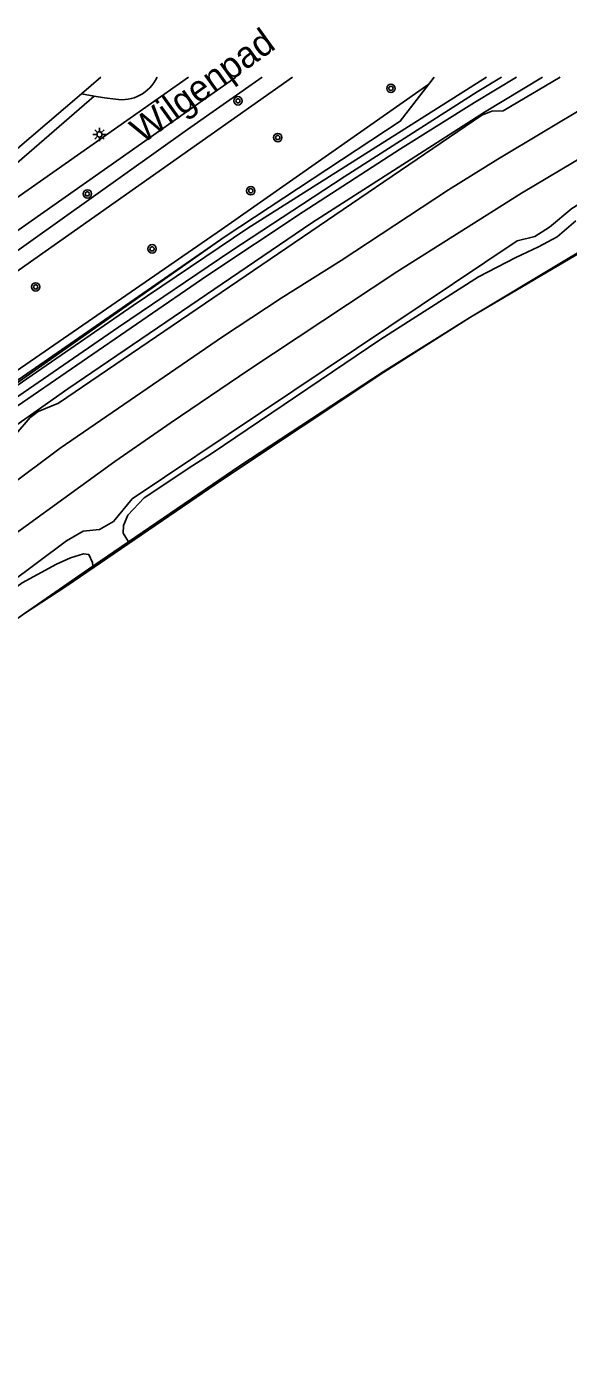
# Model space of a CAD drawing. Extents: x 136000 to 141000, y 400494 to 402006.
# Drawn here: x 138639.1 to 138690.7, y 401876.7 to 402004.8 of the extents above; entities that cross this region are included whole.
import ezdxf

# ---------------------------------------------------------------- set-up
doc = ezdxf.new("R2010")
doc.units = 0
for name, color, linetype in [('gg-afsc-erfafscheiding', 7, 'Continuous'), ('gg-afsc-hekwerk', 7, 'Continuous'), ('gg-anno-openbare ruimte label', 7, 'Continuous'), ('gg-aspt-spoorlijn', 7, 'Continuous'), ('gg-knt-BGT kruinlijn', 7, 'Continuous'), ('gg-knt-bronhoudergrens', 7, 'Continuous'), ('gg-knt-verharding', 7, 'Continuous'), ('gt-grn-groengrens', 7, 'Continuous'), ('gt-symb-boom', 7, 'Continuous'), ('gt-symb-lichtmast', 7, 'Continuous'), ('gx-grn-maaiveld', 7, 'Continuous')]:
    doc.layers.add(name, color=color, linetype=linetype)

# ---------------------------------------------------------------- blocks, each defined once
blk = doc.blocks.new('gt0-BOOM')
at = {"layer": 'gt-symb-boom'}
for radius in [0.4, 0.2]:
    blk.add_circle((0, 0), radius, dxfattribs=at)
blk = doc.blocks.new('gt0-LMAST')
at = {"layer": 'gt-symb-lichtmast'}
for p, q in [((-0.18, 0.17), (-0.45, 0.44)), ((-0.01, 0.25), (-0.01, 0.62)), ((0.17, 0.17), (0.44, 0.44)), ((-0.26, 0), (-0.63, 0)), ((-0.18, -0.18), (-0.45, -0.45)), ((-0.01, -0.25), (-0.01, -0.63)), ((0.44, -0.45), (0.17, -0.18)), ((0.24, 0), (0.62, 0))]:
    blk.add_line(p, q, dxfattribs=at)
blk.add_circle((-0.01, 0), 0.25, dxfattribs=at)

msp = doc.modelspace()

# ---------------------------------------------------------------- linework, layer by layer
at = {"layer": 'gg-afsc-erfafscheiding'}
for p, q in [((138644.25, 401998.42), (138646.1, 402000)), ((138635.11, 401990.62), (138644.25, 401998.42))]:
    msp.add_line(p, q, dxfattribs=at)
at = {"layer": 'gg-afsc-hekwerk'}
for points in [[(138543.63, 401894.42), (138548.68, 401899.45), (138554.11, 401904.62), (138559.62, 401909.73), (138563.31, 401913.1), (138567.05, 401916.38), (138572.72, 401921.31), (138591.57, 401936.84), (138608.86, 401950.08), (138619.43, 401957.75), (138638.23, 401971.16), (138657.95, 401984.82), (138674.65, 401995.8), (138677.88, 402000)], [(138537.43, 401860.79), (138559.84, 401883.4), (138573.35, 401896.25), (138575.59, 401898.27), (138588.24, 401909.43), (138591.77, 401912.44), (138596.78, 401916.5), (138601.58, 401920.49), (138613.06, 401929.9), (138623.62, 401938.01), (138625.6, 401939.42), (138631.05, 401943.34), (138638.84, 401948.88), (138642.86, 401951.52), (138655.18, 401959.93), (138657.6, 401961.58), (138673.07, 401971.87), (138681.34, 401977.13), (138690.35, 401982.53), (138697.7, 401986.93), (138699.34, 401982.76)]]:
    msp.add_lwpolyline(points, dxfattribs=at)
at = {"layer": 'gg-aspt-spoorlijn'}
for points in [[(138442.14, 401757.22), (138460.03, 401781.88), (138473.01, 401798.72), (138483.51, 401811.73), (138489.25, 401818.68), (138499.77, 401830.92), (138505.76, 401837.67), (138516.38, 401849.34), (138530.71, 401864.47), (138546.74, 401880.33), (138555.58, 401888.87), (138559.84, 401892.79), (138575.43, 401906.84), (138587.05, 401916.82), (138595.77, 401924.17), (138610.02, 401935.66), (138622.82, 401945.42), (138634.1, 401953.7), (138647.44, 401963.38), (138652.81, 401967.1), (138660.21, 401972.11), (138674.33, 401981.45), (138686.21, 401988.95), (138704.79, 402000)], [(138527.09, 401866.16), (138545.12, 401884.12), (138553.91, 401892.55), (138564.69, 401902.37), (138576.19, 401912.59), (138581.13, 401916.87), (138593.85, 401927.51), (138608.54, 401939.43), (138618.28, 401946.94), (138622.39, 401949.97), (138629.58, 401955.49), (138637.18, 401960.86), (138642.21, 401964.64), (138657.71, 401975.26), (138663.29, 401978.95), (138669, 401982.54), (138679.26, 401989.27), (138683.96, 401992.2), (138697, 402000)]]:
    msp.add_lwpolyline(points, dxfattribs=at)
at = {"layer": 'gg-knt-BGT kruinlijn'}
for p, q in [((138698.11, 401987.01), (138681.34, 401977.13)), ((138689.61, 401984.78), (138691.39, 401986.3)), ((138687.83, 401983.82), (138689.61, 401984.78)), ((138685.67, 401982.81), (138687.83, 401983.82)), ((138682.11, 401980.98), (138685.67, 401982.81)), ((138672.8, 401975.03), (138682.11, 401980.98)), ((138681.34, 401977.13), (138673.03, 401971.91)), ((138656.63, 401964.09), (138672.8, 401975.03)), ((138673.03, 401971.91), (138659.35, 401962.96)), ((138654.87, 401963), (138656.63, 401964.09)), ((138659.35, 401962.96), (138648.75, 401955.71)), ((138650.23, 401959.9), (138654.87, 401963)), ((138648.69, 401958.26), (138650.23, 401959.9)), ((138648.27, 401957.27), (138648.69, 401958.26)), ((138648.23, 401956.55), (138648.27, 401957.27)), ((138648.75, 401955.71), (138648.23, 401956.55))]:
    msp.add_line(p, q, dxfattribs=at)
at = {"layer": 'gg-knt-bronhoudergrens'}
for q in [(138677.88, 402000), (138674.65, 401995.8)]:
    msp.add_line((138677.36, 401999.33), q, dxfattribs=at)
msp.add_lwpolyline([(138674.65, 401995.8), (138657.95, 401984.82), (138619.43, 401957.75), (138608.86, 401950.08), (138591.57, 401936.84), (138578.23, 401926.24), (138573.51, 401922.31)], dxfattribs=at)
at = {"layer": 'gg-knt-verharding'}
for points in [[(138588.23, 401947.83), (138602.9, 401954.37), (138605.73, 401956.01), (138610.88, 401960.01), (138635.39, 401983.44), (138658.97, 402000)], [(138610.23, 401962.97), (138633.58, 401985.37), (138654.46, 402000)]]:
    msp.add_lwpolyline(points, dxfattribs=at)
at = {"layer": 'gt-grn-groengrens'}
msp.add_line((138645.48, 401998.2), (138644.25, 401998.42), dxfattribs=at)
for points in [[(138664.39, 402000), (138635.8, 401979.9), (138613.68, 401958.67), (138607.78, 401953.95), (138602.47, 401950.41), (138581.54, 401941.27), (138580.36, 401935.96), (138573.57, 401924.76), (138589.05, 401936.4), (138604.54, 401948.05), (138616.63, 401957.19), (138637.12, 401971.35), (138657.62, 401985.5), (138677.36, 401999.33)], [(138580.92, 401942.96), (138599.54, 401951.2), (138604.08, 401953.25), (138607.21, 401955.19), (138612.55, 401959.56), (138621.46, 401967.98), (138635.44, 401981.48), (138636.41, 401982.23), (138654.38, 401995.02), (138661.49, 402000)], [(138620.15, 401976.7), (138632.35, 401986.86), (138645.48, 401998.2)], [(138647.49, 401997.91), (138646.45, 401998.04), (138645.48, 401998.2)]]:
    msp.add_lwpolyline(points, dxfattribs=at)
msp.add_arc((138648.11, 402001.55), 3.69, 260.3448, 335.2055, dxfattribs=at)
at = {"layer": 'gx-grn-maaiveld'}
msp.add_line((138645.34, 401953.38), (138648.75, 401955.71), dxfattribs=at)
for points in [[(138537.81, 401882.66), (138545.11, 401889.49), (138546.94, 401891.95), (138548.06, 401893.82), (138550.2, 401895.55), (138554.64, 401898.41), (138570.22, 401912.17), (138584.37, 401924.3), (138590.81, 401929.61), (138593, 401932.61), (138594.61, 401933.7), (138596.37, 401934.21), (138611.68, 401946.21), (138632.4, 401962.01), (138637.99, 401965.96), (138639.37, 401967.57), (138640.12, 401968.14), (138642.06, 401968.93), (138682.44, 401996.39), (138683.39, 401996.76), (138684.46, 401996.81), (138689.91, 402000)], [(138547.8, 401875.27), (138552.92, 401879.81), (138558.46, 401884.51), (138560.93, 401887.19), (138564.57, 401891.87), (138571.75, 401898.69), (138593.09, 401917.25), (138597.38, 401920.42), (138600.36, 401921.92), (138602.08, 401923.33), (138602.72, 401925.04), (138606.1, 401928.15), (138623.44, 401941.36), (138642.83, 401955.82), (138644.41, 401956.72), (138645.98, 401956.9), (138647.3, 401957.66), (138649.1, 401959.81), (138685.8, 401984.39), (138687.49, 401984.82), (138688.87, 401985.71), (138691.01, 401987.48), (138708.85, 401998.35), (138711.8, 402000)], [(138634.72, 401964.52), (138642.95, 401970.3), (138666.21, 401986.11), (138682.69, 401996.68), (138688.2, 402000)], [(138685.73, 402000), (138681.72, 401997.58), (138674.66, 401993.18), (138665.4, 401987.18), (138656.22, 401981.06), (138637.63, 401968.28)], [(138682.88, 402000), (138660.11, 401985.6), (138649.18, 401978.24), (138637.72, 401970.34)], [(138637.79, 401969.27), (138647.79, 401976.18), (138658.51, 401983.41), (138669.3, 401990.52), (138681.97, 401998.61), (138684.3, 402000)], [(138611.85, 401928.9), (138610.59, 401928.26), (138609.65, 401927.94), (138609, 401928.27), (138608.88, 401928.66), (138608.9, 401929.18), (138609.49, 401929.77), (138611.78, 401931.67), (138619.24, 401937.44), (138628.72, 401944.6), (138638.6, 401951.8), (138641.88, 401953.59), (138643.2, 401954.19), (138644.45, 401954.58), (138644.97, 401954.5), (138645.31, 401953.75), (138645.34, 401953.38)], [(138611.85, 401928.9), (138613.06, 401929.9), (138622.48, 401937.01), (138631.05, 401943.34), (138638.84, 401948.88), (138645.34, 401953.38)]]:
    msp.add_lwpolyline(points, dxfattribs=at)

# ---------------------------------------------------------------- block references
at = {"layer": 'gt-symb-boom'}
for p in [(138673.76, 401998.94), (138659.18, 401997.75), (138662.97, 401994.25), (138644.82, 401988.88), (138660.4, 401989.18), (138650.99, 401983.64), (138639.89, 401980.01)]:
    msp.add_blockref('gt0-BOOM', p, dxfattribs=at)
at = {"layer": 'gt-symb-lichtmast'}
msp.add_blockref('gt0-LMAST', (138645.98, 401994.55), dxfattribs=at)

# ---------------------------------------------------------------- texts
at = {"layer": 'gg-anno-openbare ruimte label'}
msp.add_text('Wilgenpad', height=2.5, rotation=35.7, dxfattribs=at).set_placement((138650.08, 401993.58))

doc.saveas('drawing.dxf')
